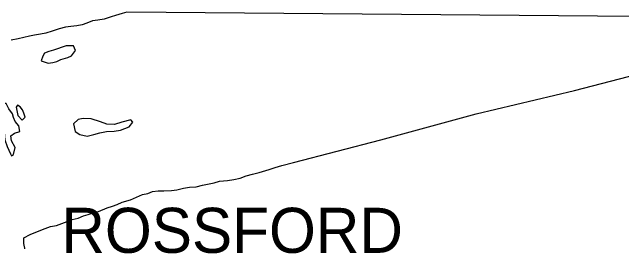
# Model space of a CAD drawing. Extents: x 1443599 to 1910620, y 1028088 to 1361369.
# Drawn here: x 1677386 to 1684149, y 1319799 to 1322346 of the extents above; entities that cross this region are included whole.
import ezdxf

# ---------------------------------------------------------------- set-up
doc = ezdxf.new("R2010")
doc.units = 0
doc.layers.add('GM_X_Corporation_Text', color=7, linetype='Continuous')
doc.layers.add('GM_X_Major_River', color=7, linetype='Continuous')

msp = doc.modelspace()

# ---------------------------------------------------------------- linework, layer by layer
at = {"layer": 'GM_X_Major_River'}
for p, q in [((1685955.3, 1322287), (1678656.8, 1322346.4)), ((1677881.6, 1321799), (1677925.7, 1321822.7)), ((1678434.8, 1321105.2), (1678365.2, 1321129.8))]:
    msp.add_line(p, q, dxfattribs=at)
for points in [[(1678656.8, 1322346.4), (1678604.8, 1322330.8), (1678532.7, 1322311.2), (1678482.7, 1322295.6), (1678406.6, 1322270.1), (1678336.6, 1322258.6), (1678276.7, 1322251), (1678212.6, 1322225.5), (1678160.5, 1322205.8), (1678102.5, 1322194.2), (1678036.6, 1322186.7), (1677978.6, 1322179.1), (1677908.6, 1322163.6), (1677830.5, 1322136.1), (1677758.5, 1322114.6), (1677700.5, 1322103), (1677634.5, 1322091.5), (1677578.5, 1322081.9), (1677516.5, 1322066.3), (1677450.5, 1322050.8), (1677372.5, 1322035.3)], [(1680507.6, 1320678.6), (1681476, 1320931.9), (1682534.5, 1321220.6), (1683622.7, 1321478.9), (1684323, 1321660), (1685147.1, 1321856.2), (1685445.2, 1321930.1), (1685489.1, 1321929.8), (1685532.9, 1321905.4), (1685568.5, 1321876.7), (1685632.3, 1321864.5), (1685666.4, 1321878.3), (1685714.6, 1321914), (1685801.4, 1322045), (1685876.4, 1322167.3), (1685923, 1322237.2), (1685955.3, 1322287)], [(1677925.7, 1321822.7), (1678001.8, 1321844.2), (1678041.9, 1321861.9), (1678086.3, 1321919.7), (1678066.7, 1321972), (1677984.9, 1321972.6), (1677844.7, 1321925.5), (1677792.7, 1321909.9), (1677742.6, 1321892.2), (1677726.4, 1321860.3), (1677708, 1321806.3), (1677785.6, 1321779.6), (1677835.6, 1321789.3), (1677881.6, 1321799)], [(1677389.6, 1321217.3), (1677350.2, 1321273.7), (1677318.7, 1321332.1), (1677274.8, 1321332.4), (1677226.4, 1321266.6), (1677235.5, 1321168.3), (1677284.7, 1321079.8), (1677298.1, 1321017.5), (1677305.4, 1320929.3), (1677328.7, 1320854.9), (1677368, 1320774.4), (1677379.8, 1320752.3), (1677401.8, 1320766.2), (1677418.5, 1320846.2), (1677377.2, 1320918.7), (1677371.7, 1320974.9), (1677409.8, 1321002.7), (1677471.9, 1321022.2), (1677460.4, 1321084.5), (1677418.9, 1321132.9)], [(1677499.8, 1321262.6), (1677474.2, 1321296.9), (1677444.4, 1321315.1), (1677428.2, 1321291.2), (1677449.4, 1321200.8), (1677494.9, 1321148.4), (1677529.1, 1321180.2), (1677513.5, 1321224.4)], [(1677513.5, 1321224.4), (1677499.8, 1321262.6)], [(1677418.9, 1321132.9), (1677399.7, 1321180), (1677389.6, 1321217.3)], [(1678365.2, 1321129.8), (1678263.6, 1321162.6), (1678171.8, 1321167.3), (1678117.8, 1321155.7), (1678067.5, 1321108), (1678084.8, 1321023.6), (1678136.4, 1320991.2), (1678216.1, 1320970.6), (1678292.1, 1320988), (1678358.2, 1321007.6), (1678432.1, 1321021), (1678516, 1321026.4), (1678588, 1321037.9), (1678682.1, 1321075.3), (1678724.5, 1321127.1), (1678702.7, 1321151.3), (1678602.7, 1321126), (1678520.6, 1321100.6), (1678434.8, 1321105.2)], [(1677514.5, 1319806.5), (1677515.9, 1319843.2), (1677586.1, 1319880.8), (1677668.2, 1319912.2), (1677750.4, 1319947.7), (1677812.4, 1319967.3), (1677876.3, 1319980.4), (1677966.5, 1320012.2), (1678052.7, 1320045.6), (1678118.7, 1320061.2), (1678176.8, 1320086.8), (1678228.8, 1320100.4), (1678290.9, 1320126), (1678344.9, 1320135.6), (1678441.1, 1320175), (1678497.1, 1320194.6), (1678551.2, 1320214.3), (1678607.3, 1320237.9), (1678699.3, 1320265.3), (1678763.5, 1320292.9), (1678829.6, 1320322.4), (1678889.6, 1320336), (1678941.7, 1320355.7), (1679003.6, 1320365.2), (1679069.5, 1320364.7), (1679153.4, 1320370.1), (1679211.4, 1320375.7), (1679285.4, 1320395.2), (1679351.3, 1320404.7), (1679427.3, 1320410.1), (1679497.3, 1320425.7), (1679571.3, 1320441.1), (1679625.3, 1320452.8), (1679685.3, 1320472.4), (1679773.2, 1320477.7), (1679845.2, 1320489.2), (1679913.2, 1320504.7), (1679981.3, 1320530.3), (1680053.3, 1320549.8), (1680127.3, 1320569.2), (1680235.4, 1320600.5), (1680301.5, 1320624.1), (1680377.5, 1320645.5), (1680507.6, 1320678.6)], [(1676696.6, 1319183.9), (1677202.7, 1319412.4), (1677231.4, 1319315.9), (1677351.6, 1319358.6), (1677541.8, 1319404.4), (1677561.8, 1319410.2), (1677590.3, 1319451.9), (1677584.7, 1319484), (1677567.4, 1319536.3), (1677513.4, 1319779.1), (1677514.5, 1319806.5)]]:
    msp.add_lwpolyline(points, dxfattribs=at)

# ---------------------------------------------------------------- texts
at = {"layer": 'GM_X_Corporation_Text'}
msp.add_text('ROSSFORD', height=500, rotation=0.00001, dxfattribs=at).set_placement((1677931.4, 1319676.6))

doc.saveas('drawing.dxf')
